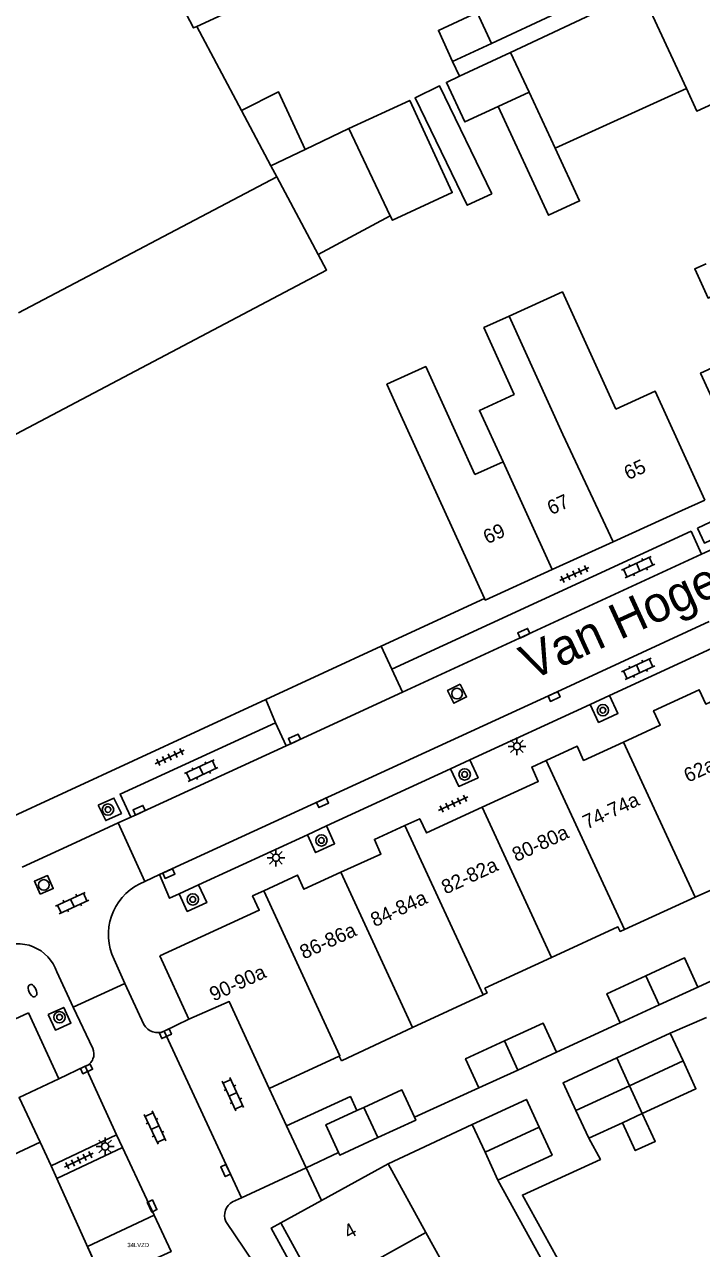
# Model space of a CAD drawing. Extents: x 132998 to 136004, y 396998 to 398512.
# Drawn here: x 133441.7 to 133489.2, y 398242.9 to 398328.8 of the extents above; entities that cross this region are included whole.
import ezdxf

# ---------------------------------------------------------------- set-up
doc = ezdxf.new("R2010")
doc.units = 0
for name, color, linetype in [('bp-anno-kenteken', 7, 'Continuous'), ('bp-grn-parkeervak', 7, 'Continuous'), ('gg-afsc-erfafscheiding', 7, 'Continuous'), ('gg-afsc-hekwerk', 7, 'Continuous'), ('gg-afsc-muur', 7, 'Continuous'), ('gg-anno-huisnummerreeks BGT', 7, 'Continuous'), ('gg-anno-openbare ruimte label', 7, 'Continuous'), ('gg-bbg-bijgebouw', 7, 'Continuous'), ('gg-bbg-gedigitaliseerde bebouwing', 7, 'Continuous'), ('gg-bbg-gedigitaliseerde bijgebouw', 7, 'Continuous'), ('gg-bbg-hoofdgebouw', 7, 'Continuous'), ('gg-bbg-luifel en loopbrug', 7, 'Continuous'), ('gg-bbg-tussenscheiding', 7, 'Continuous'), ('gg-knt-verharding', 7, 'Continuous'), ('gg-knt-verharding nz', 7, 'Continuous'), ('gt-grn-weggrens', 7, 'Continuous'), ('gt-symb-boom', 7, 'Continuous'), ('gt-symb-brandkraan', 7, 'Continuous'), ('gt-symb-klinker verharding', 7, 'Continuous'), ('gt-symb-kolk', 7, 'Continuous'), ('gt-symb-lichtmast', 7, 'Continuous'), ('gt-symb-rioolschacht', 7, 'Continuous'), ('gt-symb-tegel verharding', 7, 'Continuous')]:
    doc.layers.add(name, color=color, linetype=linetype)

# ---------------------------------------------------------------- blocks, each defined once
blk = doc.blocks.new('gt0-KOLK')
at = {"layer": 'gt-symb-kolk'}
blk.add_lwpolyline([(0, 0), (0.375, 0), (0.375, 0.4), (-0.375, 0.4), (-0.375, 0), (0, 0)], dxfattribs=at)
blk = doc.blocks.new('gt0-TEG1')
at = {"layer": 'gt-symb-tegel verharding'}
for p, q in [((-1.125, 0), (1.125, 0)), ((-0.9, -0.25), (-0.9, 0.25)), ((-0.45, -0.25), (-0.45, 0.25)), ((0, -0.25), (0, 0.25)), ((0.45, -0.25), (0.45, 0.25)), ((0.9, -0.25), (0.9, 0.25))]:
    blk.add_line(p, q, dxfattribs=at)
blk = doc.blocks.new('gt0-KL1')
at = {"layer": 'gt-symb-klinker verharding'}
for p, q in [((-1.15, 0.3), (1.15, 0.3)), ((-1, -0.3), (-1, 0.3)), ((-0.5, 0.3), (-0.5, 0.45)), ((0, -0.3), (0, 0.3)), ((0.5, 0.3), (0.5, 0.45)), ((1, -0.3), (1, 0.3)), ((-1.15, -0.3), (1.15, -0.3)), ((-0.5, -0.45), (-0.5, -0.3)), ((0.5, -0.45), (0.5, -0.3))]:
    blk.add_line(p, q, dxfattribs=at)
blk = doc.blocks.new('gt0-LMAST')
at = {"layer": 'gt-symb-lichtmast'}
for p, q in [((-0.182, 0.173), (-0.447, 0.438)), ((-0.005, 0.246), (-0.005, 0.621)), ((0.172, 0.173), (0.437, 0.438)), ((-0.255, -0.004), (-0.63, -0.004)), ((-0.182, -0.181), (-0.447, -0.446)), ((-0.005, -0.254), (-0.005, -0.629)), ((0.437, -0.446), (0.172, -0.181)), ((0.245, -0.004), (0.62, -0.004))]:
    blk.add_line(p, q, dxfattribs=at)
blk.add_circle((-0.005, -0.004), 0.25, dxfattribs=at)
blk = doc.blocks.new('gt0-BOOM')
at = {"layer": 'gt-symb-boom'}
for radius in [0.4, 0.2]:
    blk.add_circle((0, 0), radius, dxfattribs=at)
blk = doc.blocks.new('gt0-RS')
at = {"layer": 'gt-symb-rioolschacht'}
blk.add_lwpolyline([(-0.5, -0.5), (0.5, -0.5), (0.5, 0.5), (-0.5, 0.5)], close=True, dxfattribs=at)
blk.add_circle((0, 0), 0.375, dxfattribs=at)
blk = doc.blocks.new('gt0-BR')
at = {"layer": 'gt-symb-brandkraan'}
for centre, radius, start, end in [((-0.244, 0), 0.206, 107.56694, 252.43307), ((0.599, -2.664), 3, 106.89205, 107.56694), ((0, -0.691), 0.938, 73.10799, 106.89205), ((-0.599, -2.664), 3, 72.43309, 73.10799), ((0.244, 0), 0.206, 287.56695, 72.43309), ((0.599, 2.664), 3, 252.43307, 253.10797), ((0, 0.691), 0.938, 253.10797, 286.89206), ((-0.599, 2.664), 3, 286.89206, 287.56695)]:
    blk.add_arc(centre, radius, start, end, dxfattribs=at)

msp = doc.modelspace()

# ---------------------------------------------------------------- linework, layer by layer
at = {"layer": 'bp-grn-parkeervak'}
msp.add_line((133450.764, 398245.199), (133446.084, 398243.006), dxfattribs=at)
msp.add_lwpolyline([(133446.084, 398243.006), (133447.216, 398240.5), (133451.962, 398242.644), (133450.764, 398245.199)], dxfattribs=at)
at = {"layer": 'gg-afsc-erfafscheiding'}
for p, q in [((133471.737, 398326.226), (133472.224, 398325.186)), ((133488.961, 398261.214), (133493.381, 398263.249)), ((133487.02, 398257.98), (133489.565, 398259.085)), ((133479.033, 398256.642), (133483.511, 398258.704)), ((133458.85, 398254.1), (133460.077, 398251.472)), ((133469.049, 398252.086), (133473.584, 398254.132)), ((133467.2, 398248.81), (133473.11, 398251.56))]:
    msp.add_line(p, q, dxfattribs=at)
for points in [[(133481.86, 398347.351), (133488.012, 398333.836), (133474.461, 398327.481)], [(133474.91, 398247.66), (133478.664, 398240.862), (133479.586, 398241.261), (133476.634, 398246.607), (133482.111, 398249.113), (133481.29, 398250.6)]]:
    msp.add_lwpolyline(points, dxfattribs=at)
at = {"layer": 'gg-afsc-hekwerk'}
for p, q in [((133466.717, 398285.161), (133473.963, 398288.512)), ((133458.612, 398281.413), (133466.717, 398285.161)), ((133439.984, 398272.799), (133458.612, 398281.413))]:
    msp.add_line(p, q, dxfattribs=at)
at = {"layer": 'gg-afsc-muur'}
for p, q in [((133442.78, 398250.32), (133443.534, 398248.651)), ((133443.534, 398248.651), (133443.933, 398247.767)), ((133443.933, 398247.767), (133446.969, 398241.047))]:
    msp.add_line(p, q, dxfattribs=at)
at = {"layer": 'gg-bbg-bijgebouw'}
msp.add_line((133465.506, 398252.769), (133465.004, 398252.539), dxfattribs=at)
for points in [[(133469.049, 398252.086), (133468.173, 398253.993), (133465.506, 398252.769)], [(133465.004, 398252.539), (133462.839, 398251.545), (133463.726, 398249.593)], [(133466.479, 398250.64), (133469.15, 398251.867), (133469.049, 398252.086)], [(133463.726, 398249.593), (133463.808, 398249.412), (133466.479, 398250.64)]]:
    msp.add_lwpolyline(points, dxfattribs=at)
at = {"layer": 'gg-bbg-gedigitaliseerde bebouwing'}
for p, q in [((133453.766, 398328.686), (133459.13, 398331.165)), ((133453.766, 398328.686), (133456.905, 398322.788)), ((133456.905, 398322.788), (133458.978, 398318.893)), ((133458.978, 398318.893), (133459.392, 398318.115)), ((133441.256, 398308.568), (133459.392, 398318.115)), ((133483.189, 398301.808), (133481.433, 398305.664)), ((133473.963, 398288.512), (133467.992, 398301.64)), ((133473.305, 398297.21), (133475.284, 398298.11)), ((133488.769, 398267.522), (133493.82, 398269.82)), ((133483.795, 398265.259), (133488.769, 398267.522)), ((133468.919, 398258.371), (133473.871, 398260.68)), ((133463.966, 398256.062), (133468.919, 398258.371)), ((133463.92, 398256.04), (133463.966, 398256.062)), ((133437.664, 398247.961), (133442.78, 398250.32)), ((133467.2, 398248.81), (133469.863, 398243.97)), ((133469.863, 398243.97), (133472.526, 398239.131))]:
    msp.add_line(p, q, dxfattribs=at)
for points in [[(133481.433, 398305.664), (133479.445, 398310.032), (133475.708, 398308.332)], [(133490.467, 398309.964), (133492.37, 398305.809), (133489.151, 398304.334), (133492.51, 398297)], [(133475.284, 398298.11), (133473.619, 398301.709), (133476.048, 398302.833), (133473.938, 398307.526), (133475.708, 398308.332)], [(133473.305, 398297.21), (133469.852, 398304.794), (133467.122, 398303.551), (133467.992, 398301.64)], [(133483.189, 398301.808), (133485.956, 398303.067), (133489.44, 398295.41)], [(133478.685, 398263.292), (133483.34, 398265.44), (133483.49, 398265.12), (133483.795, 398265.259)], [(133473.871, 398260.68), (133474.15, 398260.81), (133474, 398261.13), (133478.685, 398263.292)]]:
    msp.add_lwpolyline(points, dxfattribs=at)
at = {"layer": 'gg-bbg-gedigitaliseerde bijgebouw'}
for p, q in [((133475.8, 398326.862), (133484.972, 398331.163)), ((133471.737, 398326.226), (133474.461, 398327.481)), ((133475.8, 398326.862), (133472.224, 398325.186)), ((133488.158, 398324.322), (133478.933, 398320.122)), ((133486.236, 398259.959), (133488.961, 398261.214)), ((133483.511, 398258.704), (133486.236, 398259.959)), ((133487.02, 398257.98), (133483.255, 398256.24)), ((133487.02, 398257.98), (133487.92, 398256.03)), ((133476.309, 398255.387), (133479.033, 398256.642)), ((133473.584, 398254.132), (133476.309, 398255.387)), ((133480.39, 398252.55), (133481.29, 398250.6)), ((133483.653, 398251.692), (133485.057, 398252.341)), ((133474.01, 398249.61), (133473.11, 398251.56)), ((133481.29, 398250.6), (133483.653, 398251.692)), ((133474.91, 398247.66), (133474.01, 398249.61))]:
    msp.add_line(p, q, dxfattribs=at)
for points in [[(133474.461, 398327.481), (133473.457, 398329.661), (133470.732, 398328.405), (133471.737, 398326.226)], [(133497.525, 398326.678), (133488.878, 398322.741), (133488.158, 398324.322)], [(133472.224, 398325.186), (133471.299, 398324.752), (133472.591, 398321.972), (133474.929, 398323.059)], [(133474.496, 398316.927), (133470.814, 398324.501), (133469.098, 398323.666), (133472.763, 398316.128), (133474.496, 398316.927)], [(133474.929, 398323.059), (133478.479, 398315.423), (133480.649, 398316.431), (133478.933, 398320.122)], [(133485.295, 398262.003), (133488.02, 398263.258), (133488.961, 398261.214)], [(133485.295, 398262.003), (133482.57, 398260.748), (133483.511, 398258.704)], [(133475.367, 398257.431), (133478.092, 398258.686), (133479.033, 398256.642)], [(133475.367, 398257.431), (133472.642, 398256.176), (133473.584, 398254.132)], [(133483.255, 398256.24), (133479.49, 398254.5), (133480.39, 398252.55)], [(133487.92, 398256.03), (133488.82, 398254.08), (133485.057, 398252.341)], [(133473.11, 398251.56), (133476.92, 398253.32), (133477.82, 398251.37)], [(133477.82, 398251.37), (133478.72, 398249.42), (133474.91, 398247.66)]]:
    msp.add_lwpolyline(points, dxfattribs=at)
at = {"layer": 'gg-bbg-hoofdgebouw'}
for p, q in [((133489.44, 398295.41), (133487.839, 398294.681)), ((133487.839, 398294.681), (133483.015, 398292.485)), ((133483.015, 398292.485), (133478.731, 398290.535)), ((133451.17, 398263.41), (133453.22, 398258.95)), ((133439.46, 398258.261), (133441.95, 398259.41)), ((133441.95, 398259.41), (133444.09, 398254.78)), ((133458.85, 398254.1), (133463.77, 398256.37)), ((133463.77, 398256.37), (133463.92, 398256.04)), ((133467.2, 398248.81), (133462.525, 398246.227)), ((133462.525, 398246.227), (133459.67, 398244.65)), ((133459.67, 398244.65), (133462.34, 398239.815))]:
    msp.add_line(p, q, dxfattribs=at)
for points in [[(133478.731, 398290.535), (133474.02, 398288.39), (133473.963, 398288.512)], [(133483.739, 398278.425), (133486.31, 398279.61), (133485.85, 398280.62), (133489.06, 398282.1), (133489.51, 398281.09), (133491.943, 398282.215)], [(133483.739, 398278.425), (133480.93, 398277.13), (133480.47, 398278.14), (133478.315, 398277.137)], [(133478.315, 398277.137), (133477.29, 398276.66), (133477.75, 398275.66), (133473.815, 398273.848)], [(133473.815, 398273.848), (133469.89, 398272.04), (133469.43, 398273.04), (133468.39, 398272.564)], [(133468.39, 398272.564), (133466.24, 398271.58), (133466.7, 398270.56), (133463.888, 398269.276)], [(133463.888, 398269.276), (133461.29, 398268.09), (133460.85, 398269.08), (133458.469, 398267.98)], [(133458.469, 398267.98), (133457.69, 398267.62), (133458.15, 398266.61), (133451.17, 398263.41)], [(133453.22, 398258.95), (133456.05, 398260.2), (133458.85, 398254.1)], [(133444.09, 398254.78), (133441.29, 398253.47), (133442.78, 398250.32)]]:
    msp.add_lwpolyline(points, dxfattribs=at)
at = {"layer": 'gg-bbg-luifel en loopbrug'}
for p, q in [((133464.457, 398321.517), (133461.372, 398320.042)), ((133467.359, 398315.373), (133464.457, 398321.517)), ((133461.372, 398320.042), (133458.978, 398318.893)), ((133462.288, 398312.674), (133459.392, 398318.115)), ((133467.359, 398315.373), (133462.288, 398312.674)), ((133460.077, 398251.472), (133461.45, 398248.53)), ((133461.45, 398248.53), (133463.726, 398249.593))]:
    msp.add_line(p, q, dxfattribs=at)
for points in [[(133456.905, 398322.788), (133459.511, 398324.085), (133461.372, 398320.042)], [(133464.457, 398321.517), (133468.722, 398323.483), (133471.706, 398317.012), (133467.501, 398315.073), (133467.359, 398315.373)], [(133433.657, 398297.904), (133434.15, 398298.131), (133434.789, 398296.746), (133462.878, 398311.564), (133462.288, 398312.674)], [(133489.53, 398312.008), (133488.74, 398311.646), (133489.676, 398309.602), (133490.467, 398309.964)], [(133460.077, 398251.472), (133464.555, 398253.528), (133465.004, 398252.539)], [(133485.057, 398252.341), (133485.964, 398250.377), (133484.56, 398249.728), (133483.653, 398251.692)]]:
    msp.add_lwpolyline(points, dxfattribs=at)
at = {"layer": 'gg-bbg-tussenscheiding'}
for p, q in [((133488.158, 398324.322), (133484.972, 398331.163)), ((133477.099, 398324.068), (133475.8, 398326.862)), ((133474.929, 398323.059), (133477.099, 398324.068)), ((133478.933, 398320.122), (133477.099, 398324.068)), ((133479.47, 398300.034), (133475.708, 398308.332)), ((133483.015, 398292.485), (133479.47, 398300.034)), ((133475.284, 398298.11), (133478.731, 398290.535)), ((133483.739, 398278.425), (133488.769, 398267.522)), ((133478.315, 398277.137), (133483.795, 398265.259)), ((133473.815, 398273.848), (133478.685, 398263.292)), ((133468.39, 398272.564), (133473.871, 398260.68)), ((133463.888, 398269.276), (133468.919, 398258.371)), ((133485.295, 398262.003), (133486.236, 398259.959)), ((133475.367, 398257.431), (133476.309, 398255.387)), ((133483.255, 398256.24), (133484.156, 398254.291)), ((133484.156, 398254.291), (133487.92, 398256.03)), ((133480.39, 398252.55), (133484.156, 398254.291)), ((133484.156, 398254.291), (133485.057, 398252.341)), ((133465.506, 398252.769), (133466.479, 398250.64)), ((133477.82, 398251.37), (133474.01, 398249.61)), ((133462.34, 398239.815), (133469.863, 398243.97))]:
    msp.add_line(p, q, dxfattribs=at)
for points in [[(133445.993, 398342.988), (133453.535, 398328.579), (133453.766, 398328.686)], [(133458.469, 398267.98), (133463.814, 398256.391), (133463.77, 398256.37)]]:
    msp.add_lwpolyline(points, dxfattribs=at)
at = {"layer": 'gg-knt-verharding'}
for p, q in [((133494.664, 398294.137), (133489.209, 398291.607)), ((133488.497, 398293.228), (133467.456, 398283.553)), ((133489.209, 398291.607), (133488.497, 398293.228)), ((133482.762, 398281.697), (133490.532, 398285.276)), ((133467.456, 398283.553), (133468.208, 398281.919)), ((133468.208, 398281.919), (133460.04, 398278.152)), ((133481.399, 398281.069), (133482.762, 398281.697)), ((133472.946, 398277.174), (133481.399, 398281.069)), ((133460.04, 398278.152), (133459.298, 398279.781)), ((133471.594, 398276.552), (133472.946, 398277.174)), ((133462.866, 398272.531), (133471.594, 398276.552)), ((133448.243, 398272.74), (133444.962, 398271.222)), ((133448.243, 398272.74), (133449.141, 398273.141)), ((133450.119, 398268.63), (133448.243, 398272.74)), ((133453.89, 398268.396), (133461.536, 398271.918)), ((133461.536, 398271.918), (133462.866, 398272.531)), ((133444.962, 398271.222), (133441.513, 398269.626)), ((133450.119, 398268.63), (133449.778, 398268.473)), ((133450.119, 398268.63), (133451.151, 398269.115)), ((133452.531, 398267.77), (133453.89, 398268.396)), ((133447.968, 398263.147), (133448.708, 398261.46)), ((133445.088, 398259.813), (133443.937, 398262.285)), ((133445.088, 398259.813), (133448.708, 398261.46)), ((133448.708, 398261.46), (133450.05, 398258.59)), ((133445.088, 398259.813), (133446.46, 398256.909)), ((133451.489, 398258.12), (133453.22, 398258.95)), ((133444.09, 398254.78), (133445.94, 398255.65)), ((133448.138, 398250.829), (133443.534, 398248.651)), ((133448.54, 398249.946), (133448.138, 398250.829)), ((133448.54, 398249.946), (133443.933, 398247.767)), ((133461.45, 398248.53), (133456.9, 398246.41)), ((133456.28, 398246.13), (133456.9, 398246.41))]:
    msp.add_line(p, q, dxfattribs=at)
for points in [[(133488.922, 398293.451), (133489.418, 398292.394), (133490.764, 398293.031), (133490.268, 398294.088), (133488.922, 398293.451)], [(133481.399, 398281.069), (133481.986, 398279.805), (133483.347, 398280.437), (133482.762, 398281.697)], [(133459.298, 398279.781), (133448.387, 398274.767), (133449.141, 398273.141)], [(133472.946, 398277.174), (133473.526, 398275.916), (133472.165, 398275.313), (133471.594, 398276.552)], [(133446.852, 398273.984), (133447.376, 398272.905), (133448.474, 398273.411), (133447.951, 398274.49), (133446.852, 398273.984)], [(133462.866, 398272.531), (133463.442, 398271.281), (133462.113, 398270.665), (133461.536, 398271.918)], [(133451.151, 398269.115), (133451.857, 398267.459), (133452.531, 398267.77)], [(133453.89, 398268.396), (133454.462, 398267.155), (133453.103, 398266.529), (133452.531, 398267.77)], [(133443.333, 398259.278), (133443.836, 398258.189), (133444.926, 398258.692), (133444.422, 398259.782), (133443.333, 398259.278)], [(133465.653, 398225.091), (133462.55, 398233.27), (133461.11, 398236.71), (133460.38, 398237.99), (133455.809, 398244.761)], [(133466.948, 398229.754), (133459, 398244.29), (133459.67, 398244.65)]]:
    msp.add_lwpolyline(points, dxfattribs=at)
for centre, radius, start, end in [((133451.536, 398264.905), 3.978, 116.23021, 206.22993), ((133441.207, 398261.379), 2.877, 18.35742, 117.61744), ((133451.021, 398259.125), 1.108, 208.84253, 294.98176), ((133445.623, 398256.518), 0.924, 290.05112, 25.06507), ((133456.805, 398245.184), 1.082, 119.04316, 202.98562)]:
    msp.add_arc(centre, radius, start, end, dxfattribs=at)
at = {"layer": 'gg-knt-verharding nz'}
for p, q in [((133489.209, 398291.607), (133468.208, 398281.919)), ((133460.04, 398278.152), (133449.141, 398273.141)), ((133451.489, 398258.12), (133456.9, 398246.41)), ((133445.94, 398255.65), (133448.138, 398250.829)), ((133448.54, 398249.946), (133451.962, 398242.644))]:
    msp.add_line(p, q, dxfattribs=at)
msp.add_lwpolyline([(133451.151, 398269.115), (133478.775, 398281.8), (133489.748, 398286.899)], dxfattribs=at)
at = {"layer": 'gt-grn-weggrens'}
for p, q in [((133467.456, 398283.553), (133466.717, 398285.161)), ((133458.612, 398281.413), (133459.298, 398279.781)), ((133461.45, 398248.53), (133462.525, 398246.227))]:
    msp.add_line(p, q, dxfattribs=at)

# ---------------------------------------------------------------- block references
at = {"layer": 'gt-symb-boom'}
for p in [(133482.29, 398280.659), (133472.58, 398276.151), (133447.531, 398273.68), (133462.517, 398271.517), (133453.488, 398267.374), (133444.128, 398259.096)]:
    msp.add_blockref('gt0-BOOM', p, dxfattribs=at)
at = {"layer": 'gt-symb-brandkraan', "rotation": 114.3348742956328}
msp.add_blockref('gt0-BR', (133442.233, 398260.965), dxfattribs=at)
at = {"layer": 'gt-symb-klinker verharding'}
for p, rotation in [((133484.766, 398290.704), -155.1007994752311), ((133484.766, 398283.566), -155.1007994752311), ((133454.083, 398276.417), -155.10079947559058), ((133445.02, 398267.112), -155.10079947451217), ((133456.306, 398253.686), -65.22886109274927), ((133450.835, 398251.343), -65.22886109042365)]:
    msp.add_blockref('gt0-KL1', p, dxfattribs=dict(at, rotation=rotation))
at = {"layer": 'gt-symb-kolk'}
for p, rotation in [((133476.821, 398285.883), 24.771138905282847), ((133478.775, 398281.8), -155.35690478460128), ((133460.714, 398278.462), 24.771138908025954), ((133462.521, 398274.34), -155.30485348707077), ((133449.807, 398273.455), 24.64309522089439), ((133451.728, 398269.368), -156.30502896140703), ((133451.487, 398258.12), -155.99680974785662), ((133445.94, 398255.649), -154.7165198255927), ((133455.968, 398248.413), 115.02727879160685), ((133450.449, 398245.754), -64.84462756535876)]:
    msp.add_blockref('gt0-KOLK', p, dxfattribs=dict(at, rotation=rotation))
at = {"layer": 'gt-symb-lichtmast'}
for p in [(133476.257, 398278.124), (133459.333, 398270.301), (133447.337, 398250.022)]:
    msp.add_blockref('gt0-LMAST', p, dxfattribs=at)
at = {"layer": 'gt-symb-rioolschacht'}
for p, rotation in [((133472.046, 398281.823), -153.5886251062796), ((133443.03, 398268.389), 23.822899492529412)]:
    msp.add_blockref('gt0-RS', p, dxfattribs=dict(at, rotation=rotation))
at = {"layer": 'gt-symb-tegel verharding'}
for p, rotation in [((133480.278, 398290.224), 24.462926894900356), ((133451.873, 398277.372), -155.10079947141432), ((133471.776, 398274.094), -155.28090615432), ((133445.488, 398249.057), 25.66787516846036)]:
    msp.add_blockref('gt0-TEG1', p, dxfattribs=dict(at, rotation=rotation))

# ---------------------------------------------------------------- texts
at = {"layer": 'bp-anno-kenteken'}
msp.add_text('34LVZD', height=0.3, dxfattribs=at).set_placement((133448.893, 398242.951))
at = {"layer": 'gg-anno-huisnummerreeks BGT'}
for s, rotation, p in [('65', 24.5, (133484.055, 398296.804)), ('67', 24.5, (133478.663, 398294.349)), ('69', 24.5, (133474.169, 398292.304)), ('62a-66a', 24.8, (133488.261, 398275.558)), ('74-74a', 24.8, (133481.166, 398272.282)), ('80-80a', 24.7, (133476.204, 398269.995)), ('82-82a', 24.7, (133471.24, 398267.709)), ('84-84a', 24.5, (133466.259, 398265.413)), ('86-86a', 24.5, (133461.288, 398263.144)), ('90-90a', 24.6, (133454.948, 398260.194)), ('4', 28.9, (133464.437, 398243.489))]:
    msp.add_text(s, height=1, rotation=rotation, dxfattribs=at).set_placement(p)
at = {"layer": 'gg-anno-openbare ruimte label'}
msp.add_text('Van Hogendorpstraat', height=2.5, rotation=24.6, dxfattribs=at).set_placement((133477.224, 398282.713))

doc.saveas('drawing.dxf')
